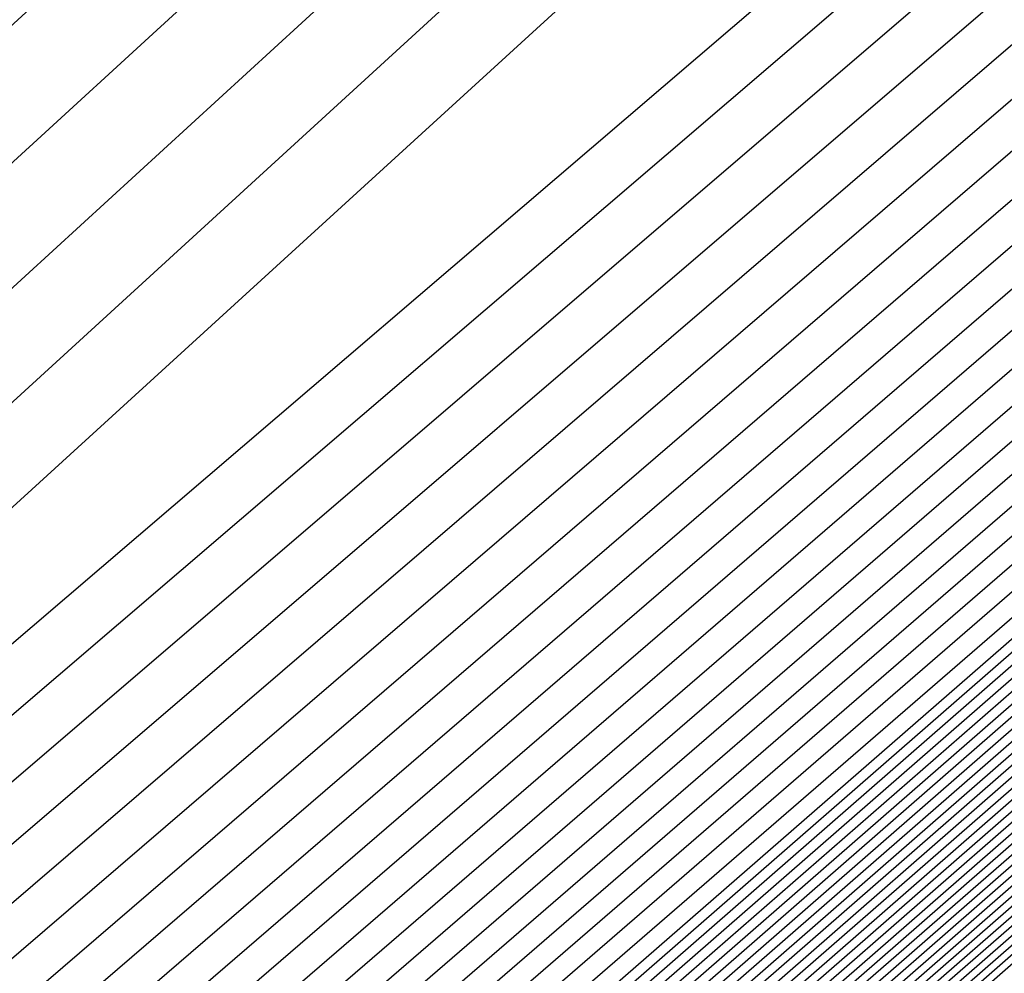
# Model space of a CAD drawing. Extents: x 3249832 to 3255657, y 13789405 to 13793316.
# Tile 889 of 1056: x 3253210.593 to 3253210.727, y 13791259.608 to 13791259.738. Entities that reach past the tile are written whole.
import ezdxf

# ---------------------------------------------------------------- set-up
doc = ezdxf.new("R2010")
doc.units = 0
doc.header["$LTSCALE"] = 100
doc.header["$MEASUREMENT"] = 0
for name, color, linetype in [('GRATIO_03231_CON', 1, 'CONTINUOUS'), ('GRATIO_0323_ICON', 1, 'CONTINUOUS'), ('TARGETS_EAST', 7, 'CONTINUOUS')]:
    doc.layers.add(name, color=color, linetype=linetype)

# ---------------------------------------------------------------- blocks, each defined once
blk = doc.blocks.new('Gratio_032316_contours')
at = {"layer": 'GRATIO_03231_CON', "color": 1, "linetype": 'Continuous', "flags": 128}
for points in [[(3253190.1581, 13791241.66232), (3253203.45879, 13791253.26136), (3253220.25455, 13791267.92821), (3253234.90177, 13791280.72366), (3253243.12951, 13791287.911), (3253246.15768, 13791290.5633), (3253246.57889, 13791290.95611), (3253246.97851, 13791291.35811), (3253249.91292, 13791294.01058), (3253257.93124, 13791301.14798), (3253272.31002, 13791313.88729), (3253289.23538, 13791328.87575), (3253303.62084, 13791341.64313)], [(3253190.97902, 13791242.38539), (3253203.95411, 13791253.69696), (3253220.51613, 13791268.15847), (3253235.01281, 13791280.82224), (3253243.16182, 13791287.94087), (3253246.16082, 13791290.56803), (3253246.57747, 13791290.9577), (3253246.96767, 13791291.35288), (3253249.84051, 13791293.9527), (3253257.69334, 13791300.94531), (3253271.77687, 13791313.42445), (3253288.35525, 13791328.10615), (3253302.44598, 13791340.61203)], [(3253191.38948, 13791242.74693), (3253204.20177, 13791253.91476), (3253220.64692, 13791268.27361), (3253235.06832, 13791280.87154), (3253243.17797, 13791287.9558), (3253246.1624, 13791290.57039), (3253246.57675, 13791290.9585), (3253246.96225, 13791291.35027), (3253249.80431, 13791293.92376), (3253257.57439, 13791300.84397), (3253271.51029, 13791313.19303), (3253287.91518, 13791327.72135), (3253301.85855, 13791340.09648)], [(3253191.79994, 13791243.10847), (3253204.44943, 13791254.13256), (3253220.77772, 13791268.38874), (3253235.12384, 13791280.92083), (3253243.19412, 13791287.97073), (3253246.16397, 13791290.57276), (3253246.57604, 13791290.95929), (3253246.95683, 13791291.34766), (3253249.76811, 13791293.89481), (3253257.45544, 13791300.74264), (3253271.24372, 13791312.9616), (3253287.47511, 13791327.33655), (3253301.27112, 13791339.58093)], [(3253192.2104, 13791243.47001), (3253204.69709, 13791254.35035), (3253220.90851, 13791268.50387), (3253235.17936, 13791280.97012), (3253243.21028, 13791287.98567), (3253246.16554, 13791290.57512), (3253246.57533, 13791290.96009), (3253246.95142, 13791291.34505), (3253249.73191, 13791293.86587), (3253257.33649, 13791300.6413), (3253270.97714, 13791312.73018), (3253287.03505, 13791326.95176), (3253300.68369, 13791339.06538)], [(3253193.03132, 13791244.19308), (3253205.19242, 13791254.78595), (3253221.17009, 13791268.73414), (3253235.29039, 13791281.0687), (3253243.24258, 13791288.01553), (3253246.16868, 13791290.57985), (3253246.5739, 13791290.96168), (3253246.94058, 13791291.33982), (3253249.6595, 13791293.80799), (3253257.09858, 13791300.43863), (3253270.44399, 13791312.26734), (3253286.15492, 13791326.18216), (3253299.50883, 13791338.03428)], [(3253193.44178, 13791244.55462), (3253205.44008, 13791255.00375), (3253221.30088, 13791268.84927), (3253235.34591, 13791281.11799), (3253243.25874, 13791288.03047), (3253246.17025, 13791290.58221), (3253246.57319, 13791290.96248), (3253246.93516, 13791291.33721), (3253249.6233, 13791293.77904), (3253256.97963, 13791300.3373), (3253270.17741, 13791312.03592), (3253285.71485, 13791325.79737), (3253298.92139, 13791337.51873)], [(3253193.85224, 13791244.91616), (3253205.68774, 13791255.22155), (3253221.43167, 13791268.9644), (3253235.40143, 13791281.16728), (3253243.27489, 13791288.0454), (3253246.17182, 13791290.58457), (3253246.57247, 13791290.96327), (3253246.92974, 13791291.3346), (3253249.5871, 13791293.7501), (3253256.86068, 13791300.23596), (3253269.91084, 13791311.8045), (3253285.27479, 13791325.41257), (3253298.33396, 13791337.00318)], [(3253194.2627, 13791245.2777), (3253205.9354, 13791255.43934), (3253221.56246, 13791269.07954), (3253235.45695, 13791281.21658), (3253243.29104, 13791288.06033), (3253246.17339, 13791290.58694), (3253246.57176, 13791290.96407), (3253246.92432, 13791291.33198), (3253249.55089, 13791293.72116), (3253256.74173, 13791300.13463), (3253269.64426, 13791311.57307), (3253284.83472, 13791325.02777), (3253297.74653, 13791336.48763)], [(3253195.08362, 13791246.00077), (3253206.43072, 13791255.87494), (3253221.82404, 13791269.3098), (3253235.56798, 13791281.31516), (3253243.32335, 13791288.0902), (3253246.17654, 13791290.59166), (3253246.57033, 13791290.96566), (3253246.91348, 13791291.32676), (3253249.47849, 13791293.66327), (3253256.50383, 13791299.93196), (3253269.11111, 13791311.11023), (3253283.95459, 13791324.25817), (3253296.57167, 13791335.45653)], [(3253195.49408, 13791246.36231), (3253206.67838, 13791256.09274), (3253221.95483, 13791269.42494), (3253235.6235, 13791281.36445), (3253243.3395, 13791288.10513), (3253246.17811, 13791290.59402), (3253246.56962, 13791290.96646), (3253246.90806, 13791291.32415), (3253249.44229, 13791293.63433), (3253256.38488, 13791299.83062), (3253268.84454, 13791310.87881), (3253283.51452, 13791323.87338), (3253295.98424, 13791334.94098)], [(3253195.90454, 13791246.72385), (3253206.92604, 13791256.31054), (3253222.08562, 13791269.54007), (3253235.67902, 13791281.41374), (3253243.35566, 13791288.12007), (3253246.17968, 13791290.59639), (3253246.56891, 13791290.96725), (3253246.90264, 13791291.32154), (3253249.40609, 13791293.60539), (3253256.26593, 13791299.72929), (3253268.57796, 13791310.64739), (3253283.07446, 13791323.48858), (3253295.39681, 13791334.42543)], [(3253196.31501, 13791247.08539), (3253207.1737, 13791256.52833), (3253222.21641, 13791269.6552), (3253235.73454, 13791281.46303), (3253243.37181, 13791288.135), (3253246.18125, 13791290.59875), (3253246.56819, 13791290.96805), (3253246.89722, 13791291.31892), (3253249.36988, 13791293.57645), (3253256.14697, 13791299.62795), (3253268.31138, 13791310.41597), (3253282.63439, 13791323.10378), (3253294.80938, 13791333.90988)], [(3253197.13593, 13791247.80846), (3253207.66903, 13791256.96393), (3253222.47799, 13791269.88547), (3253235.84557, 13791281.56162), (3253243.40412, 13791288.16487), (3253246.18439, 13791290.60348), (3253246.56677, 13791290.96964), (3253246.88638, 13791291.3137), (3253249.29748, 13791293.51856), (3253255.90907, 13791299.42528), (3253267.77823, 13791309.95312), (3253281.75426, 13791322.33419), (3253293.63452, 13791332.87878)], [(3253197.54639, 13791248.17), (3253207.91669, 13791257.18173), (3253222.60878, 13791270.0006), (3253235.90109, 13791281.61091), (3253243.42027, 13791288.1798), (3253246.18596, 13791290.60584), (3253246.56605, 13791290.97044), (3253246.88096, 13791291.31109), (3253249.26128, 13791293.48962), (3253255.79012, 13791299.32395), (3253267.51166, 13791309.7217), (3253281.31419, 13791321.94939), (3253293.04709, 13791332.36323), (3253299.24948, 13791337.92415)], [(3253197.95685, 13791248.53154), (3253208.16435, 13791257.39953), (3253222.73957, 13791270.11573), (3253235.95661, 13791281.6602), (3253243.43643, 13791288.19473), (3253246.18754, 13791290.6082), (3253246.56534, 13791290.97123), (3253246.87554, 13791291.30847), (3253249.22507, 13791293.46068), (3253255.67117, 13791299.22261), (3253267.24508, 13791309.49028), (3253280.87413, 13791321.56459), (3253292.45966, 13791331.84768), (3253298.58416, 13791337.33876)], [(3253198.36731, 13791248.89308), (3253208.41201, 13791257.61732), (3253222.87037, 13791270.23087), (3253236.01213, 13791281.70949), (3253243.45258, 13791288.20967), (3253246.18911, 13791290.61057), (3253246.56463, 13791290.97203), (3253246.87012, 13791291.30586), (3253249.18887, 13791293.43173), (3253255.55222, 13791299.12128), (3253266.9785, 13791309.25886), (3253280.43407, 13791321.17979), (3253291.87223, 13791331.33213), (3253297.91884, 13791336.75338)], [(3253199.18823, 13791249.61615), (3253208.90733, 13791258.05292), (3253223.13195, 13791270.46113), (3253236.12316, 13791281.80807), (3253243.48489, 13791288.23953), (3253246.19225, 13791290.61529), (3253246.5632, 13791290.97362), (3253246.85928, 13791291.30064), (3253249.11647, 13791293.37385), (3253255.31432, 13791298.91861), (3253266.44535, 13791308.79601), (3253279.55394, 13791320.4102), (3253290.69737, 13791330.30103), (3253296.5882, 13791335.58261)], [(3253199.59869, 13791249.97769), (3253209.15499, 13791258.27072), (3253223.26274, 13791270.57626), (3253236.17868, 13791281.85736), (3253243.50104, 13791288.25447), (3253246.19382, 13791290.61766), (3253246.56249, 13791290.97442), (3253246.85386, 13791291.29803), (3253249.08026, 13791293.34491), (3253255.19536, 13791298.81727), (3253266.17878, 13791308.56459), (3253279.11387, 13791320.0254), (3253290.10994, 13791329.78548), (3253295.92288, 13791334.99723)], [(3253200.00915, 13791250.33923), (3253209.40265, 13791258.48852), (3253223.39353, 13791270.6914), (3253236.2342, 13791281.90666), (3253243.51719, 13791288.2694), (3253246.19539, 13791290.62002), (3253246.56177, 13791290.97521), (3253246.84844, 13791291.29541), (3253249.04406, 13791293.31596), (3253255.07641, 13791298.71594), (3253265.9122, 13791308.33317), (3253278.6738, 13791319.6406), (3253289.52251, 13791329.26993), (3253295.25756, 13791334.41184)], [(3253200.41961, 13791250.70077), (3253209.65031, 13791258.70631), (3253223.52432, 13791270.80653), (3253236.28972, 13791281.95595), (3253243.53335, 13791288.28434), (3253246.19696, 13791290.62238), (3253246.56106, 13791290.97601), (3253246.84302, 13791291.2928), (3253249.00786, 13791293.28702), (3253254.95746, 13791298.6146), (3253265.64563, 13791308.10175), (3253278.23374, 13791319.25581), (3253288.93508, 13791328.75438), (3253294.59224, 13791333.82646)], [(3253201.24053, 13791251.42384), (3253210.14563, 13791259.14191), (3253223.7859, 13791271.0368), (3253236.40075, 13791282.05453), (3253243.56565, 13791288.3142), (3253246.20011, 13791290.62711), (3253246.55963, 13791290.9776), (3253246.83219, 13791291.28758), (3253248.93546, 13791293.22914), (3253254.71956, 13791298.41193), (3253265.11248, 13791307.63891), (3253277.35361, 13791318.48621), (3253287.76022, 13791327.72328), (3253293.2616, 13791332.65569)], [(3253201.65099, 13791251.78538), (3253210.3933, 13791259.35971), (3253223.91669, 13791271.15193), (3253236.45627, 13791282.10382), (3253243.58181, 13791288.32914), (3253246.20168, 13791290.62947), (3253246.55892, 13791290.9784), (3253246.82677, 13791291.28496), (3253248.89925, 13791293.20019), (3253254.60061, 13791298.3106), (3253264.8459, 13791307.40749), (3253276.91354, 13791318.10141), (3253287.17279, 13791327.20773)], [(3253215.27891, 13791264.12388), (3253208.32754, 13791257.89481), (3253202.31158, 13791252.48555), (3253202.06145, 13791252.14692), (3253210.64096, 13791259.57751), (3253224.04748, 13791271.26706)], [(3253216.27123, 13791264.99994), (3253209.15191, 13791258.62312), (3253202.92675, 13791253.02854), (3253202.47191, 13791252.50846), (3253210.88862, 13791259.7953), (3253224.17827, 13791271.38219)], [(3253218.25586, 13791266.75207), (3253210.80067, 13791260.07975), (3253204.15709, 13791254.11451), (3253203.29283, 13791253.23153), (3253211.38394, 13791260.2309), (3253224.43985, 13791271.61246)], [(3253219.24818, 13791267.62813), (3253211.62504, 13791260.80806), (3253204.77226, 13791254.6575), (3253203.70329, 13791253.59307), (3253211.6316, 13791260.4487), (3253224.57064, 13791271.72759)], [(3253220.24049, 13791268.50419), (3253212.44942, 13791261.53637), (3253205.38743, 13791255.20049), (3253204.11375, 13791253.95461), (3253211.87926, 13791260.6665), (3253224.70143, 13791271.84272)], [(3253221.23281, 13791269.38026), (3253213.2738, 13791262.26468), (3253206.0026, 13791255.74348), (3253204.52421, 13791254.31615), (3253212.12692, 13791260.88429), (3253224.83222, 13791271.95786)], [(3253223.21744, 13791271.13238), (3253214.92255, 13791263.72131), (3253207.23294, 13791256.82945), (3253205.34514, 13791255.03922), (3253212.62225, 13791261.31989), (3253225.0938, 13791272.18812)], [(3253215.74693, 13791264.44962), (3253207.84811, 13791257.37244), (3253205.7556, 13791255.40076), (3253212.86991, 13791261.53769), (3253225.22459, 13791272.30326)], [(3253216.57131, 13791265.17793), (3253208.46329, 13791257.91542), (3253206.16606, 13791255.7623), (3253213.11757, 13791261.75549), (3253225.35538, 13791272.41839)], [(3253217.39568, 13791265.90624), (3253209.07846, 13791258.45841), (3253206.57652, 13791256.12384), (3253213.36523, 13791261.97329), (3253225.48617, 13791272.53352)], [(3253219.04444, 13791267.36287), (3253210.3088, 13791259.54439), (3253207.39744, 13791256.84691), (3253213.86055, 13791262.40888), (3253225.74775, 13791272.76379)], [(3253219.86882, 13791268.09118), (3253210.92397, 13791260.08737), (3253207.8079, 13791257.20845), (3253214.10821, 13791262.62668), (3253225.87854, 13791272.87892)], [(3253220.69319, 13791268.81949), (3253211.53914, 13791260.63036), (3253208.21836, 13791257.56999), (3253214.35587, 13791262.84448), (3253226.00933, 13791272.99405)], [(3253221.51757, 13791269.54781), (3253212.15431, 13791261.17335), (3253208.62882, 13791257.93153), (3253214.60353, 13791263.06227), (3253226.14013, 13791273.10919)], [(3253223.16632, 13791271.00443), (3253213.38465, 13791262.25932), (3253209.44974, 13791258.6546), (3253215.09886, 13791263.49787), (3253226.40171, 13791273.33945)], [(3253223.9907, 13791271.73274), (3253213.99982, 13791262.80231), (3253209.8602, 13791259.01614), (3253215.34652, 13791263.71567), (3253226.5325, 13791273.45458)], [(3253224.81508, 13791272.46105), (3253214.61499, 13791263.3453), (3253210.27066, 13791259.37768), (3253215.59418, 13791263.93347)]]:
    blk.add_lwpolyline(points, dxfattribs=at)
at = {"layer": 'GRATIO_0323_ICON', "color": 7, "linetype": 'Continuous', "flags": 128}
for points in [[(3253190.56856, 13791242.02386), (3253203.70645, 13791253.47916), (3253220.38534, 13791268.04334), (3253234.95729, 13791280.77295), (3253243.14566, 13791287.92593), (3253246.15925, 13791290.56567), (3253246.57818, 13791290.95691), (3253246.97309, 13791291.35549), (3253249.87672, 13791293.98164), (3253257.81229, 13791301.04664), (3253272.04344, 13791313.65587), (3253288.79531, 13791328.49095), (3253303.03341, 13791341.12758)], [(3253192.62086, 13791243.83154), (3253204.94475, 13791254.56815), (3253221.0393, 13791268.61901), (3253235.23488, 13791281.01941), (3253243.22643, 13791288.0006), (3253246.16711, 13791290.57748), (3253246.57461, 13791290.96089), (3253246.946, 13791291.34243), (3253249.6957, 13791293.83693), (3253257.21754, 13791300.53997), (3253270.71056, 13791312.49876), (3253286.59498, 13791326.56696), (3253300.09626, 13791338.54983)], [(3253194.67316, 13791245.63924), (3253206.18306, 13791255.65714), (3253221.69325, 13791269.19467), (3253235.51247, 13791281.26587), (3253243.3072, 13791288.07527), (3253246.17497, 13791290.5893), (3253246.57105, 13791290.96487), (3253246.9189, 13791291.32937), (3253249.51469, 13791293.69222), (3253256.62278, 13791300.03329), (3253269.37769, 13791311.34165), (3253284.39466, 13791324.64297), (3253297.1591, 13791335.97208)], [(3253196.72547, 13791247.44693), (3253207.42136, 13791256.74613), (3253222.3472, 13791269.77033), (3253235.79006, 13791281.51232), (3253243.38797, 13791288.14993), (3253246.18282, 13791290.60111), (3253246.56748, 13791290.96885), (3253246.8918, 13791291.31631), (3253249.33368, 13791293.5475), (3253256.02802, 13791299.52662), (3253268.04481, 13791310.18454), (3253282.19433, 13791322.71898), (3253294.22195, 13791333.39433)], [(3253198.77777, 13791249.25461), (3253208.65967, 13791257.83512), (3253223.00116, 13791270.346), (3253236.06765, 13791281.75878), (3253243.46873, 13791288.2246), (3253246.19068, 13791290.61293), (3253246.56391, 13791290.97283), (3253246.8647, 13791291.30325), (3253249.15267, 13791293.40279), (3253255.43327, 13791299.01994), (3253266.71193, 13791309.02744), (3253279.994, 13791320.795), (3253291.2848, 13791330.81658), (3253297.25352, 13791336.168)], [(3253200.83007, 13791251.06231), (3253209.89797, 13791258.92411), (3253223.65511, 13791270.92166), (3253236.34523, 13791282.00524), (3253243.5495, 13791288.29927), (3253246.19853, 13791290.62475), (3253246.56034, 13791290.9768), (3253246.83761, 13791291.29019), (3253248.97166, 13791293.25808), (3253254.83851, 13791298.51327), (3253265.37905, 13791307.87033), (3253277.79367, 13791318.87101), (3253288.34765, 13791328.23883), (3253293.92692, 13791333.24107)], [(3253217.26355, 13791265.876), (3253209.97629, 13791259.35143), (3253203.54192, 13791253.57153), (3253202.88237, 13791252.87), (3253211.13628, 13791260.0131), (3253224.30906, 13791271.49733)], [(3253222.22513, 13791270.25632), (3253214.09818, 13791262.993), (3253206.61777, 13791256.28646), (3253204.93468, 13791254.67769), (3253212.37458, 13791261.10209), (3253224.96301, 13791272.07299)], [(3253218.22006, 13791266.63456), (3253209.69363, 13791259.0014), (3253206.98698, 13791256.48538), (3253213.61289, 13791262.19108), (3253225.61696, 13791272.64865)], [(3253222.34195, 13791270.27612), (3253212.76948, 13791261.71633), (3253209.03928, 13791258.29307), (3253214.8512, 13791263.28007), (3253226.27092, 13791273.22432)]]:
    blk.add_lwpolyline(points, dxfattribs=at)

msp = doc.modelspace()

# ---------------------------------------------------------------- block references
at = {"layer": 'TARGETS_EAST'}
msp.add_blockref('Gratio_032316_contours', (0, 0), dxfattribs=at)

doc.saveas('drawing.dxf')
